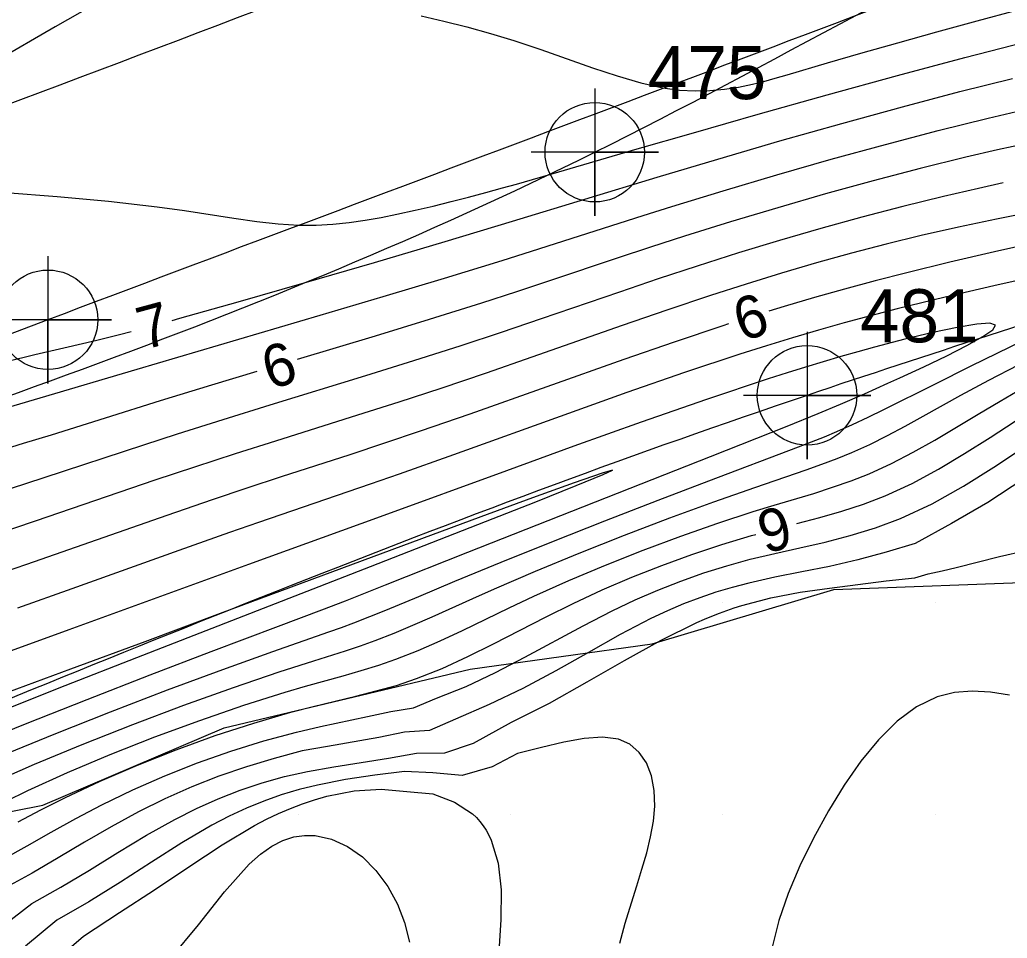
# Model space of a CAD drawing. Extents: x 2602990 to 2605851, y 618069 to 619180.
# Drawn here: x 2603886.87 to 2603933.4, y 618584.19 to 618627.47 of the extents above; entities that cross this region are included whole.
import ezdxf

# ---------------------------------------------------------------- set-up
doc = ezdxf.new("R2010")
doc.units = 0
for name, color, linetype in [('DTM Contours Major', 7, 'Continuous'), ('DTM Contours Major Text', 7, 'Continuous'), ('DTM Contours Minor', 7, 'Continuous'), ('DTM Contours Minor Text', 7, 'Continuous'), ('Exist DTM Breakline', 7, 'Continuous'), ('Exist DTM Breakline Cogo Number', 7, 'Continuous'), ('Exist DTM Breakline Cogo Point CELL', 7, 'Continuous'), ('Exist DTM Crownline', 7, 'Continuous'), ('Exist DTM QL2 LIDAR Elevation Point', 7, 'Continuous'), ('Exist Roads EOP', 7, 'Continuous'), ('Exist Roads EOP Cogo Point CELL', 7, 'Continuous'), ('PH Exist DTM Obscure Area', 7, 'Continuous')]:
    doc.layers.add(name, color=color, linetype=linetype)

# ---------------------------------------------------------------- blocks, each defined once
blk = doc.blocks.new('EXIST DTM BREAKLINE COGO POINT')
at = {"layer": 'Exist DTM Breakline Cogo Point CELL'}
blk.add_lwpolyline([(0, 0.06), (0, -0.06), (0, 0), (0.06, 0), (-0.06, 0)], dxfattribs=at)
blk.add_circle((0, 0), 0.04688, dxfattribs=at)
blk = doc.blocks.new('EXIST ROADS EOP COGO POINT')
at = {"layer": 'Exist Roads EOP Cogo Point CELL'}
blk.add_lwpolyline([(0, 0.06), (0, -0.06), (0, 0), (0.06, 0), (-0.06, 0)], dxfattribs=at)
blk.add_circle((0, 0), 0.04688, dxfattribs=at)

msp = doc.modelspace()

# ---------------------------------------------------------------- linework, layer by layer
at = {"layer": 'DTM Contours Major'}
for points in [[(2603933.215, 618619.78), (2603932.049, 618619.527), (2603930.4, 618619.148), (2603928.484, 618618.677), (2603926.554, 618618.172), (2603924.615, 618617.636), (2603922.672, 618617.072), (2603920.73, 618616.481), (2603918.795, 618615.866), (2603916.959, 618615.26), (2603915.125, 618614.64), (2603911.431, 618613.374), (2603909.554, 618612.738), (2603907.646, 618612.106), (2603905.418, 618611.392), (2603903.161, 618610.688), (2603898.65, 618609.305), (2603896.44, 618608.623), (2603894.291, 618607.946), (2603892.697, 618607.431), (2603888.008, 618605.886), (2603886.413, 618605.368)], [(2603923.494, 618603.734), (2603924.563, 618604.014), (2603925.605, 618604.312), (2603926.632, 618604.646), (2603927.647, 618605.035), (2603928.914, 618605.622), (2603930.162, 618606.296), (2603931.389, 618607.029), (2603932.596, 618607.792), (2603933.781, 618608.558)], [(2603886.789, 618589.672), (2603887.858, 618590.239), (2603888.99, 618590.812), (2603890.658, 618591.593), (2603892.422, 618592.351), (2603894.242, 618593.07), (2603896.079, 618593.734), (2603897.894, 618594.329), (2603899.646, 618594.839), (2603900.698, 618595.112), (2603902.706, 618595.602), (2603904.62, 618596.097), (2603905.557, 618596.43), (2603906.772, 618596.907), (2603907.983, 618597.457), (2603909.198, 618598.057), (2603911.67, 618599.33), (2603912.941, 618599.963), (2603914.312, 618600.6), (2603915.709, 618601.2), (2603917.123, 618601.76), (2603918.541, 618602.276), (2603919.954, 618602.745), (2603921.351, 618603.163), (2603921.561, 618603.219)]]:
    msp.add_lwpolyline(points, dxfattribs=at)
at = {"layer": 'DTM Contours Minor'}
for points in [[(2603905.73, 618636.52), (2603904.599, 618635.897), (2603902.706, 618634.881), (2603898.693, 618632.753), (2603896.554, 618631.611), (2603894.316, 618630.395), (2603891.441, 618628.796), (2603888.528, 618627.14), (2603885.701, 618625.503)], [(2603905.785, 618627.651), (2603906.848, 618627.408), (2603907.938, 618627.135), (2603909.043, 618626.831), (2603910.152, 618626.495), (2603911.416, 618626.074), (2603913.865, 618625.212), (2603915.027, 618624.824), (2603916.134, 618624.5), (2603917.173, 618624.265), (2603917.952, 618624.157), (2603918.689, 618624.115), (2603919.393, 618624.131), (2603920.074, 618624.196), (2603920.738, 618624.302), (2603921.396, 618624.44), (2603921.927, 618624.569), (2603922.468, 618624.714), (2603923.03, 618624.873), (2603924.932, 618625.438), (2603926.496, 618625.895), (2603928.239, 618626.392), (2603930.092, 618626.908), (2603931.987, 618627.423), (2603933.856, 618627.918)], [(2603886.197, 618619.327), (2603888.633, 618619.148), (2603891.053, 618618.928), (2603893.349, 618618.662), (2603894.627, 618618.481), (2603896.962, 618618.121), (2603898.033, 618617.97), (2603899.051, 618617.857), (2603900.023, 618617.797), (2603900.835, 618617.795), (2603901.624, 618617.836), (2603902.394, 618617.914), (2603903.15, 618618.023), (2603903.897, 618618.155), (2603904.64, 618618.305), (2603905.497, 618618.493), (2603906.35, 618618.693), (2603907.193, 618618.901), (2603908.021, 618619.115), (2603908.83, 618619.331), (2603909.614, 618619.546), (2603910.27, 618619.73), (2603912.263, 618620.303), (2603915.962, 618621.386), (2603918.614, 618622.151), (2603921.659, 618623.018), (2603924.923, 618623.933), (2603928.23, 618624.842), (2603931.406, 618625.692), (2603934.276, 618626.427)], [(2603894.043, 618613.303), (2603894.413, 618613.403), (2603897.161, 618614.175), (2603900.275, 618615.07), (2603903.582, 618616.036), (2603906.91, 618617.022), (2603910.084, 618617.977), (2603916.907, 618620.06), (2603919.756, 618620.91), (2603922.68, 618621.761), (2603925.606, 618622.59), (2603928.459, 618623.373), (2603931.167, 618624.087), (2603933.657, 618624.708)], [(2603884.664, 618608.722), (2603887.835, 618609.65), (2603892.394, 618611.006), (2603901.031, 618613.547), (2603903.998, 618614.426), (2603906.881, 618615.293), (2603909.606, 618616.132), (2603910.989, 618616.568), (2603916.248, 618618.251), (2603917.597, 618618.675), (2603920.017, 618619.415), (2603922.539, 618620.162), (2603925.107, 618620.895), (2603927.662, 618621.598), (2603930.149, 618622.251), (2603932.509, 618622.837), (2603933.834, 618623.146)], [(2603934.419, 618621.661), (2603932.95, 618621.339), (2603931.447, 618620.991), (2603929.293, 618620.459), (2603927.079, 618619.88), (2603924.833, 618619.261), (2603922.584, 618618.613), (2603920.359, 618617.945), (2603918.188, 618617.266), (2603916.588, 618616.749), (2603915.016, 618616.23), (2603911.88, 618615.185), (2603910.279, 618614.655), (2603908.629, 618614.121), (2603906.164, 618613.345), (2603903.61, 618612.564), (2603899.946, 618611.463)], [(2603934.723, 618618.437), (2603932.895, 618618.078), (2603931.106, 618617.699), (2603929.348, 618617.299), (2603927.696, 618616.895), (2603926.056, 618616.467), (2603924.418, 618616.013), (2603922.771, 618615.531), (2603921.106, 618615.019), (2603919.414, 618614.474), (2603917.358, 618613.786), (2603915.262, 618613.064), (2603910.992, 618611.569), (2603908.844, 618610.825), (2603906.703, 618610.1), (2603904.736, 618609.455), (2603902.785, 618608.831), (2603898.923, 618607.616), (2603897.01, 618607.009), (2603895.108, 618606.392), (2603893.234, 618605.767), (2603887.592, 618603.844), (2603885.682, 618603.205)], [(2603934.98, 618617.025), (2603932.801, 618616.539), (2603930.689, 618616.047), (2603928.664, 618615.552), (2603927.177, 618615.17), (2603925.733, 618614.782), (2603924.312, 618614.382), (2603922.896, 618613.964), (2603922.169, 618613.74)], [(2603935.023, 618615.43), (2603932.776, 618614.935), (2603930.478, 618614.4), (2603928.222, 618613.844), (2603926.954, 618613.515), (2603925.718, 618613.182), (2603924.5, 618612.839), (2603923.284, 618612.482), (2603922.058, 618612.107), (2603920.805, 618611.71), (2603918.193, 618610.843), (2603915.479, 618609.901), (2603912.721, 618608.919), (2603907.299, 618606.965), (2603904.752, 618606.059), (2603903.378, 618605.58), (2603898.11, 618603.777), (2603896.756, 618603.308), (2603894.362, 618602.463), (2603889.317, 618600.657), (2603886.759, 618599.746)], [(2603884.449, 618593.2), (2603887.131, 618594.291), (2603890.04, 618595.444), (2603893.015, 618596.6), (2603895.894, 618597.703), (2603899.067, 618598.898), (2603901.105, 618599.662), (2603902.212, 618600.087), (2603904.109, 618600.836), (2603907.985, 618602.378), (2603919.422, 618606.887), (2603923.036, 618608.321), (2603924.498, 618608.915), (2603925.542, 618609.353), (2603926.672, 618609.843), (2603927.781, 618610.34), (2603928.334, 618610.592), (2603929.475, 618611.122), (2603930.554, 618611.64), (2603931.501, 618612.12), (2603932.246, 618612.538), (2603932.719, 618612.867), (2603932.852, 618613.083), (2603932.588, 618613.166), (2603931.965, 618613.123), (2603931.045, 618612.971), (2603929.893, 618612.728), (2603928.573, 618612.413), (2603927.149, 618612.042), (2603926.359, 618611.825), (2603925.554, 618611.596), (2603924.733, 618611.354), (2603923.892, 618611.1), (2603923.03, 618610.832), (2603922.143, 618610.549), (2603919.229, 618609.579), (2603916.144, 618608.506), (2603912.976, 618607.372), (2603909.812, 618606.22), (2603903.849, 618604.04), (2603897.646, 618601.805), (2603889.179, 618598.716), (2603886.283, 618597.669)], [(2603920.263, 618613.137), (2603920.001, 618613.053), (2603917.712, 618612.285), (2603915.339, 618611.462), (2603908.08, 618608.892), (2603905.735, 618608.081), (2603904.056, 618607.517), (2603902.415, 618606.976), (2603899.187, 618605.925), (2603897.57, 618605.394), (2603895.93, 618604.846), (2603893.794, 618604.114), (2603887.183, 618601.8), (2603884.967, 618601.04)], [(2603884.834, 618611.022), (2603887.583, 618611.691), (2603888.936, 618612.009), (2603890.502, 618612.376), (2603891.568, 618612.64), (2603892.112, 618612.781)], [(2603885.997, 618592.786), (2603888.481, 618593.804), (2603891.139, 618594.855), (2603893.833, 618595.888), (2603896.43, 618596.853), (2603898.792, 618597.702), (2603901.43, 618598.622), (2603902.029, 618598.837), (2603902.614, 618599.053), (2603903.368, 618599.345), (2603904.119, 618599.647), (2603905.67, 618600.295), (2603907.368, 618601.01), (2603909.548, 618601.906), (2603911.941, 618602.867), (2603914.441, 618603.853), (2603916.945, 618604.826), (2603919.345, 618605.747), (2603923.56, 618607.339), (2603924.181, 618607.581), (2603924.784, 618607.824), (2603925.374, 618608.073), (2603926.111, 618608.4), (2603926.847, 618608.744), (2603927.592, 618609.105), (2603929.992, 618610.306), (2603931.709, 618611.156), (2603935.377, 618612.949)], [(2603885.523, 618591.49), (2603887.555, 618592.387), (2603889.813, 618593.324), (2603892.195, 618594.265), (2603894.602, 618595.172), (2603896.934, 618596.009), (2603899.09, 618596.738), (2603900.724, 618597.257), (2603902.215, 618597.73), (2603902.923, 618597.967), (2603903.615, 618598.214), (2603904.506, 618598.56), (2603905.397, 618598.934), (2603906.301, 618599.332), (2603908.211, 618600.196), (2603909.246, 618600.658), (2603911.169, 618601.483), (2603913.234, 618602.332), (2603915.371, 618603.178), (2603917.509, 618603.995), (2603919.577, 618604.756), (2603921.503, 618605.435), (2603923.931, 618606.26), (2603924.669, 618606.522), (2603925.381, 618606.79), (2603926.071, 618607.073), (2603926.922, 618607.459), (2603927.76, 618607.877), (2603928.597, 618608.323), (2603929.445, 618608.791), (2603931.222, 618609.78), (2603932.542, 618610.49), (2603933.94, 618611.216)], [(2603898.031, 618610.888), (2603895.902, 618610.248), (2603893.479, 618609.51), (2603890.892, 618608.703), (2603888.339, 618607.902), (2603887.024, 618607.495), (2603885.658, 618607.079)], [(2603886.225, 618590.648), (2603887.252, 618591.147), (2603889.113, 618591.992), (2603891.127, 618592.843), (2603893.227, 618593.672), (2603895.347, 618594.456), (2603897.419, 618595.168), (2603899.376, 618595.785), (2603900.329, 618596.061), (2603902.115, 618596.56), (2603902.961, 618596.804), (2603903.785, 618597.059), (2603904.593, 618597.336), (2603905.638, 618597.744), (2603906.681, 618598.2), (2603907.735, 618598.693), (2603909.927, 618599.756), (2603911.092, 618600.307), (2603912.743, 618601.047), (2603914.471, 618601.774), (2603916.24, 618602.476), (2603918.014, 618603.139), (2603919.756, 618603.749), (2603921.432, 618604.295), (2603922.416, 618604.595), (2603924.284, 618605.154), (2603925.175, 618605.438), (2603926.042, 618605.741), (2603926.89, 618606.075), (2603927.941, 618606.555), (2603928.974, 618607.09), (2603929.996, 618607.667), (2603931.013, 618608.27), (2603932.032, 618608.885), (2603933.061, 618609.499), (2603934.14, 618610.119)], [(2603886.114, 618587.926), (2603887.212, 618588.544), (2603888.342, 618589.188), (2603889.512, 618589.838), (2603890.727, 618590.478), (2603892.189, 618591.183), (2603893.702, 618591.845), (2603895.249, 618592.454), (2603896.811, 618593.006), (2603898.37, 618593.491), (2603899.908, 618593.902), (2603901.044, 618594.163), (2603903.261, 618594.63), (2603904.349, 618594.878), (2603905.419, 618595.041), (2603906.501, 618595.503), (2603907.898, 618596.057), (2603909.289, 618596.709), (2603910.673, 618597.426), (2603913.42, 618598.914), (2603914.78, 618599.616), (2603915.861, 618600.129), (2603916.939, 618600.597), (2603918.018, 618601.021), (2603919.1, 618601.403), (2603920.19, 618601.744), (2603921.291, 618602.046), (2603922.455, 618602.325), (2603923.63, 618602.588), (2603924.814, 618602.859), (2603926.001, 618603.163), (2603927.19, 618603.523), (2603928.375, 618603.965), (2603929.865, 618604.663), (2603931.334, 618605.485), (2603932.774, 618606.386), (2603934.176, 618607.321)], [(2603885.805, 618594.822), (2603889.004, 618596.095), (2603892.39, 618597.424), (2603903.395, 618601.702), (2603908.81, 618603.822), (2603911.181, 618604.759), (2603913.089, 618605.522), (2603914.356, 618606.043), (2603914.803, 618606.253), (2603914.311, 618606.106), (2603912.996, 618605.645), (2603911.032, 618604.936), (2603908.596, 618604.045), (2603903.004, 618601.981), (2603896.316, 618599.491), (2603892.758, 618598.163), (2603889.261, 618596.864), (2603885.852, 618595.61)], [(2603934.185, 618605.837), (2603932.49, 618604.73), (2603930.777, 618603.731), (2603929.06, 618602.791), (2603927.701, 618602.374), (2603926.356, 618602.016), (2603925.029, 618601.709), (2603923.726, 618601.448), (2603922.455, 618601.199), (2603921.224, 618600.928), (2603920.44, 618600.724), (2603919.67, 618600.493), (2603918.909, 618600.233), (2603918.148, 618599.94), (2603917.384, 618599.614), (2603916.609, 618599.25), (2603915.158, 618598.495), (2603913.662, 618597.66), (2603912.13, 618596.797), (2603910.571, 618595.958), (2603908.995, 618595.196), (2603907.407, 618594.506), (2603906.183, 618593.981), (2603904.991, 618593.893), (2603903.782, 618593.65), (2603901.372, 618593.218), (2603900.175, 618593.025), (2603898.856, 618592.653), (2603897.549, 618592.268), (2603896.252, 618591.822), (2603894.968, 618591.318), (2603893.702, 618590.757), (2603892.456, 618590.14), (2603891.175, 618589.44), (2603889.916, 618588.709), (2603888.676, 618587.972), (2603887.45, 618587.258), (2603886.234, 618586.593)], [(2603886.108, 618584.808), (2603887.437, 618585.83), (2603888.798, 618586.587), (2603890.151, 618587.401), (2603891.496, 618588.231), (2603892.835, 618589.04), (2603894.167, 618589.789), (2603895.19, 618590.303), (2603896.215, 618590.76), (2603897.246, 618591.161), (2603898.287, 618591.508), (2603899.345, 618591.803), (2603900.422, 618592.048), (2603901.671, 618592.271), (2603904.248, 618592.666), (2603905.57, 618592.904), (2603906.901, 618592.926), (2603908.255, 618593.388), (2603910.042, 618594.369), (2603911.827, 618595.272), (2603913.605, 618596.267), (2603915.363, 618597.281), (2603917.089, 618598.24), (2603918.772, 618599.071), (2603919.128, 618599.227), (2603919.483, 618599.373), (2603919.836, 618599.511), (2603920.189, 618599.639), (2603920.541, 618599.759), (2603920.893, 618599.871), (2603922.269, 618600.229), (2603923.648, 618600.492), (2603925.021, 618600.691), (2603927.704, 618601.029), (2603929.047, 618601.169), (2603929.67, 618601.361), (2603930.338, 618601.507), (2603931.003, 618601.664), (2603933.045, 618602.17), (2603934.271, 618602.453)], [(2603933.504, 618595.641), (2603932.617, 618595.779), (2603931.751, 618595.83), (2603930.91, 618595.767), (2603930.096, 618595.564), (2603929.131, 618595.097), (2603928.211, 618594.413), (2603927.336, 618593.545), (2603926.505, 618592.528), (2603925.718, 618591.397), (2603924.975, 618590.185), (2603924.267, 618588.9), (2603923.627, 618587.594), (2603923.078, 618586.296), (2603922.643, 618585.031), (2603922.344, 618583.827)], [(2603915.151, 618583.955), (2603915.401, 618584.901), (2603915.691, 618585.852), (2603915.944, 618586.651), (2603916.189, 618587.44), (2603916.411, 618588.216), (2603916.595, 618588.973), (2603916.727, 618589.705), (2603916.79, 618590.407), (2603916.765, 618591.157), (2603916.635, 618591.843), (2603916.4, 618592.446), (2603916.061, 618592.948), (2603915.62, 618593.33), (2603915.076, 618593.574), (2603914.332, 618593.671), (2603913.47, 618593.607), (2603912.505, 618593.425), (2603911.449, 618593.172), (2603910.319, 618592.89), (2603909.132, 618592.267), (2603907.721, 618591.858), (2603906.335, 618591.984), (2603904.996, 618592.039), (2603903.6, 618591.868), (2603902.225, 618591.666), (2603900.893, 618591.409), (2603900.031, 618591.194), (2603899.19, 618590.941), (2603898.364, 618590.647), (2603897.548, 618590.312), (2603896.735, 618589.934), (2603895.92, 618589.51), (2603894.507, 618588.686), (2603893.069, 618587.776), (2603891.607, 618586.831), (2603890.122, 618585.902), (2603888.614, 618585.039), (2603887.142, 618583.812)], [(2603888.196, 618582.841), (2603889.877, 618584.279), (2603891.565, 618585.395), (2603893.218, 618586.473), (2603894.829, 618587.559), (2603896.399, 618588.588), (2603897.934, 618589.497), (2603898.5, 618589.794), (2603899.064, 618590.064), (2603899.627, 618590.308), (2603900.192, 618590.525), (2603900.76, 618590.714), (2603901.334, 618590.875), (2603902.633, 618591.133), (2603903.896, 618591.215), (2603905.114, 618591.109), (2603906.332, 618590.986), (2603907.354, 618590.605), (2603908.2, 618590.046), (2603908.384, 618589.873), (2603908.553, 618589.687), (2603908.708, 618589.488), (2603908.849, 618589.276), (2603908.976, 618589.051), (2603909.088, 618588.814), (2603909.409, 618587.726), (2603909.547, 618586.461), (2603909.545, 618585.059), (2603909.445, 618583.558)], [(2603893.98, 618583.244), (2603895.291, 618584.825), (2603896.517, 618586.376), (2603897.671, 618587.671), (2603898.216, 618588.151), (2603898.749, 618588.522), (2603899.271, 618588.789), (2603899.784, 618588.959), (2603900.29, 618589.037), (2603900.79, 618589.031), (2603901.565, 618588.862), (2603902.313, 618588.518), (2603903.015, 618588.018), (2603903.654, 618587.383), (2603904.211, 618586.633), (2603904.668, 618585.787), (2603904.996, 618584.922), (2603905.231, 618584.005)]]:
    msp.add_lwpolyline(points, dxfattribs=at)
at = {"layer": 'Exist DTM Breakline'}
msp.add_spline([(2603647.352, 618520.802), (2603704.337, 618541.966), (2603758.983, 618562.663), (2603811.118, 618582.434), (2603865.604, 618602.567), (2603913.966, 618621.231), (2603963.574, 618640.143), (2603974.725, 618636.355), (2603978.77, 618630.138), (2603971.844, 618627.992), (2603956.88, 618621.982), (2603923.969, 618609.772), (2603877.426, 618591.796), (2603827.273, 618571.857), (2603776.875, 618552.809), (2603720.479, 618530.104), (2603675.109, 618514.176), (2603657.355, 618505.354), (2603640.368, 618498.804), (2603619.191, 618491.366), (2603591.676, 618480.386)], degree=3, dxfattribs=at)
at = {"layer": 'Exist DTM Crownline'}
msp.add_spline([(2603233.488, 618380.754), (2603285.185, 618400.095), (2603335.457, 618418.629), (2603390.812, 618439.069), (2603440.087, 618457.325), (2603493.996, 618477.231), (2603542.655, 618495.301), (2603600.808, 618516.867), (2603653.659, 618536.362), (2603706.222, 618555.742), (2603764.811, 618577.593), (2603823.52, 618599.847), (2603878.564, 618620.56), (2603937.951, 618643.078), (2603997.369, 618665.789), (2604036.209, 618680.665), (2604055.311, 618688.017)], degree=3, dxfattribs=at)
at = {"layer": 'Exist DTM QL2 LIDAR Elevation Point'}
for p, q in [((2603920, 618600), (2603920, 618600)), ((2603930, 618600), (2603930, 618600)), ((2603900, 618590), (2603900, 618590)), ((2603910, 618590), (2603910, 618590)), ((2603920, 618590), (2603920, 618590)), ((2603930, 618590), (2603930, 618590))]:
    msp.add_line(p, q, dxfattribs=at)
at = {"layer": 'Exist Roads EOP'}
for points in [[(2603230.17, 618389.98), (2603282.929, 618409.597), (2603332.773, 618427.868), (2603388.167, 618448.413), (2603437.203, 618466.721), (2603490.778, 618486.527), (2603539.039, 618504.558), (2603597.451, 618526.156), (2603651.053, 618545.972), (2603705.208, 618566.084), (2603762.02, 618587.183), (2603820.334, 618609.162), (2603876.341, 618629.99), (2603934.909, 618652.28), (2603996.409, 618675.568), (2604033.216, 618689.957), (2604052.01, 618697.199)], [(2604034.633, 618668.486), (2603984.89, 618650.123), (2603936.767, 618631.654), (2603888.195, 618613.335), (2603837.766, 618594.258), (2603782.918, 618573.705), (2603731.939, 618554.39), (2603671.126, 618532.171), (2603621.822, 618514.106), (2603561.545, 618491.877), (2603506.421, 618471.293), (2603452.163, 618451.33), (2603398.364, 618431.316), (2603341.431, 618410.355), (2603281.65, 618388.199), (2603223.033, 618366.475), (2603185.717, 618352.612)]]:
    msp.add_spline(points, degree=3, dxfattribs=at)
at = {"layer": 'PH Exist DTM Obscure Area'}
for points in [[(2603908.097, 618596.875), (2603916.675, 618598.063), (2603925.238, 618600.615), (2603935.325, 618601.003), (2603944.019, 618603.966), (2603949.149, 618608.525), (2603952.722, 618618.111), (2603960.339, 618619.834), (2603964.836, 618620.158), (2603969.864, 618621.716), (2603978.364, 618629.722), (2603997.117, 618587.66), (2603987.374, 618581.003), (2603980.595, 618577.517), (2603972.739, 618572.791), (2603966.001, 618565.759), (2603959.59, 618565.822), (2603948.498, 618569.924), (2603944.311, 618578.331), (2603937.375, 618576.616), (2603936.326, 618572.922), (2603934.487, 618566.764), (2603926.766, 618562.176), (2603919.177, 618557.998)], [(2603798.072, 618555.067), (2603811.904, 618561.907), (2603818.134, 618565.66), (2603832.803, 618570.873), (2603839.33, 618572.584), (2603846.942, 618574.716), (2603854.44, 618574.938), (2603860.119, 618579.23), (2603863.627, 618582.543), (2603870.809, 618586.579), (2603882.777, 618589.443), (2603887.948, 618590.456), (2603896.498, 618594.099), (2603908.097, 618596.875)]]:
    msp.add_lwpolyline(points, dxfattribs=at)

# ---------------------------------------------------------------- block references
at = {"layer": 'Exist DTM Breakline Cogo Point CELL', "xscale": 50, "yscale": 50}
for p in [(2603913.966, 618621.231), (2603923.969, 618609.772)]:
    msp.add_blockref('EXIST DTM BREAKLINE COGO POINT', p, dxfattribs=at)
at = {"layer": 'Exist Roads EOP Cogo Point CELL', "xscale": 50, "yscale": 50}
msp.add_blockref('EXIST ROADS EOP COGO POINT', (2603888.195, 618613.335), dxfattribs=at)

# ---------------------------------------------------------------- texts
at = {"layer": 'DTM Contours Major Text'}
msp.add_text('6', height=2, rotation=194.9013, dxfattribs=at).set_placement((2603922.901, 618604.615))
at = {"layer": 'DTM Contours Minor Text'}
for s, rotation, p in [('6', 17.5653, (2603920.893, 618612.292)), ('7', 15.1248, (2603892.708, 618611.906)), ('6', 16.7201, (2603898.65, 618610.03))]:
    msp.add_text(s, height=2, rotation=rotation, dxfattribs=at).set_placement(p)
at = {"layer": 'Exist DTM Breakline Cogo Number'}
for s, p in [('475', (2603916.466, 618623.731)), ('481', (2603926.469, 618612.272))]:
    msp.add_text(s, height=2.5, dxfattribs=at).set_placement(p)

doc.saveas('drawing.dxf')
